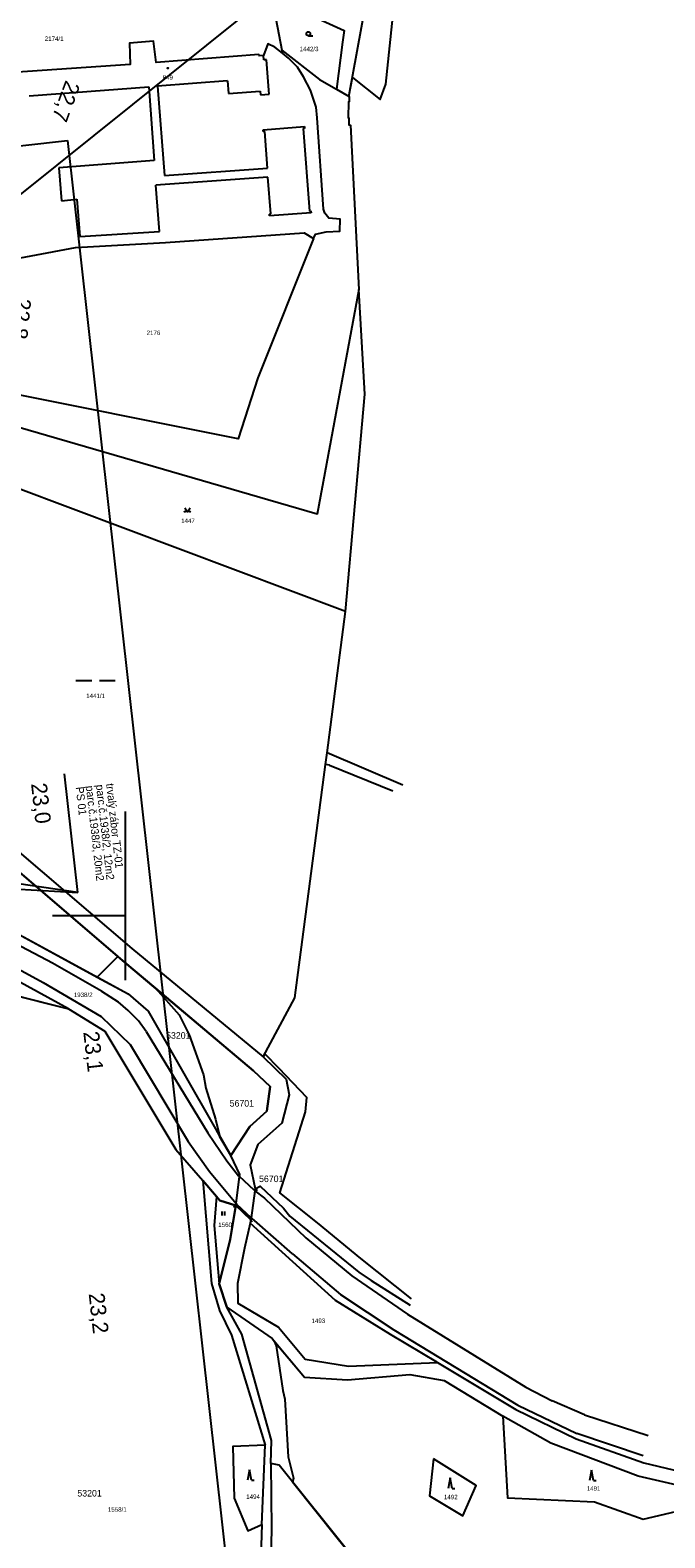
# Model space of a CAD drawing. Extents: x -794765 to -785424, y -1118958 to -1108731.
# Drawn here: x -792536 to -792294, y -1110737 to -1110162 of the extents above; entities that cross this region are included whole.
import ezdxf

# ---------------------------------------------------------------- set-up
doc = ezdxf.new("R2010")
doc.units = 0
for name, color, linetype in [('Level 66', 7, 'Continuous'), ('Level 71', 7, 'Continuous'), ('Level 73', 7, 'Continuous'), ('Level 75', 7, 'Continuous'), ('Level 76', 7, 'Continuous'), ('Level 77', 7, 'Continuous'), ('Level 79', 7, 'Continuous'), ('Level 81', 7, 'Continuous'), ('Vrstva 1', 7, 'Continuous')]:
    doc.layers.add(name, color=color, linetype=linetype)

msp = doc.modelspace()

# ---------------------------------------------------------------- linework, layer by layer
at = {"layer": 'Level 66'}
for p, q in [((-792430.2, -1110164.49), (-792428.45, -1110164.49)), ((-792518.82, -1110410.31), (-792512.82, -1110410.31)), ((-792509.82, -1110410.31), (-792503.82, -1110410.31)), ((-792463.05, -1110614.27), (-792463.05, -1110612.77)), ((-792462.05, -1110614.27), (-792462.05, -1110612.77)), ((-792452.64, -1110711.17), (-792453.39, -1110715.17)), ((-792451.89, -1110715.17), (-792452.64, -1110711.17)), ((-792451.89, -1110715.17), (-792450.89, -1110715.17)), ((-792376.14, -1110714.31), (-792376.89, -1110718.31)), ((-792375.39, -1110718.31), (-792376.14, -1110714.31)), ((-792322.18, -1110711.31), (-792322.93, -1110715.31)), ((-792321.43, -1110715.31), (-792322.18, -1110711.31)), ((-792375.39, -1110718.31), (-792374.39, -1110718.31)), ((-792321.43, -1110715.31), (-792320.43, -1110715.31))]:
    msp.add_line(p, q, dxfattribs=at)
msp.add_lwpolyline([(-792477.3, -1110344.46), (-792476.3, -1110345.96), (-792475.3, -1110344.46)], dxfattribs=at)
for centre, radius in [((-792430.2, -1110163.74), 0.75), ((-792477.3, -1110345.96), 0.1), ((-792475.3, -1110345.96), 0.1)]:
    msp.add_circle(centre, radius, dxfattribs=at)
at = {"layer": 'Level 71'}
for points in [[(-791938.08, -1109742.36), (-792598.01, -1110271.46), (-792786.15, -1110036.8), (-792126.22, -1109507.7)], [(-792522.06, -1110204.41), (-792422.02, -1111099.6), (-792720.93, -1111133), (-792820.96, -1110237.81)]]:
    msp.add_lwpolyline(points, close=True, dxfattribs=at)
at = {"layer": 'Level 75'}
for p, q in [((-792445.06, -1110144.98), (-792440.37, -1110170.05)), ((-792417.12, -1110166.95), (-792419.42, -1110184.88)), ((-792440.37, -1110170.05), (-792440.09, -1110171.09)), ((-792419.42, -1110184.88), (-792414.6, -1110187.62)), ((-792408.61, -1110301.1), (-792410.9, -1110261.26)), ((-792415.98, -1110384.02), (-792408.61, -1110301.1)), ((-792521.65, -1110535.49), (-792596.92, -1110494.31)), ((-792592.65, -1110517.65), (-792521.65, -1110535.49)), ((-792465.27, -1110607.03), (-792470.5, -1110600.97)), ((-792452.09, -1110615.87), (-792457.87, -1110610.45)), ((-792452.09, -1110615.87), (-792452.39, -1110617.19)), ((-792461.3, -1110649.15), (-792464.15, -1110640.29)), ((-792447.94, -1110732.08), (-792446.72, -1110701.75))]:
    msp.add_line(p, q, dxfattribs=at)
for points in [[(-792443.61, -1110144.37), (-792439.23, -1110152.21), (-792416.55, -1110162.51), (-792417.12, -1110166.95)], [(-792414.6, -1110187.62), (-792414.59, -1110187.07), (-792406.86, -1110144.6)], [(-792440.09, -1110171.09), (-792442.98, -1110168.82), (-792445.67, -1110167.64), (-792447.27, -1110171.97), (-792449, -1110172.1), (-792449.03, -1110171.7), (-792488.19, -1110174.66), (-792489.22, -1110166.57), (-792498.43, -1110167.35), (-792498.19, -1110175.42), (-792537.3, -1110178.08), (-792574.54, -1110180.58)], [(-792440.37, -1110170.05), (-792425.92, -1110181.18), (-792419.42, -1110184.88)], [(-792428.18, -1110241.75), (-792427.47, -1110240.1), (-792423.46, -1110239.3), (-792418.19, -1110239.06), (-792418.07, -1110234.46), (-792422.34, -1110233.99), (-792423.93, -1110232.15), (-792424.38, -1110230.66), (-792426.83, -1110195.76), (-792427.28, -1110191.69), (-792429.33, -1110185.29), (-792432.06, -1110180.14), (-792434.4, -1110176.53), (-792437.76, -1110173.1), (-792440.09, -1110171.09)], [(-792414.6, -1110187.62), (-792414.65, -1110189.75), (-792414.87, -1110189.75), (-792414.99, -1110195.8), (-792414.76, -1110195.8), (-792414.82, -1110198.52), (-792414.13, -1110198.54), (-792410.9, -1110261.26)], [(-792553.22, -1110251.37), (-792550.89, -1110251.22), (-792519, -1110245.23), (-792484.69, -1110243.32), (-792431.83, -1110239.64), (-792428.18, -1110241.75)], [(-792428.18, -1110241.75), (-792449.51, -1110294.97), (-792456.91, -1110318.15), (-792552.98, -1110299.01), (-792553.22, -1110251.37)], [(-792410.9, -1110261.26), (-792426.87, -1110346.94), (-792614.55, -1110292.36)], [(-792415.98, -1110384.02), (-792584, -1110320.97), (-792615.25, -1110309.12)], [(-792447.39, -1110553.73), (-792435.3, -1110531.31), (-792423.63, -1110442.31), (-792423.05, -1110437.93), (-792415.98, -1110384.02)], [(-792606.36, -1110410.71), (-792601.62, -1110412.42), (-792591.51, -1110432.33), (-792497.5, -1110512.53), (-792447.39, -1110553.73)], [(-792451.16, -1110559.06), (-792501.08, -1110517.07), (-792597.68, -1110434.36), (-792604.19, -1110416.91), (-792605.76, -1110415.98)], [(-792598.74, -1110476.89), (-792553.17, -1110500.22), (-792498.93, -1110529.8)], [(-792498.93, -1110529.8), (-792491.25, -1110536.35), (-792465.65, -1110581.23), (-792459.73, -1110591.35)], [(-792521.65, -1110535.49), (-792507.87, -1110543.93), (-792480.76, -1110589.07), (-792470.5, -1110600.97)], [(-792447.39, -1110553.73), (-792438.71, -1110562.34), (-792437.55, -1110568.22), (-792440.31, -1110579.1), (-792449.46, -1110587.15), (-792452.37, -1110594.9), (-792450.51, -1110604.12)], [(-792459.73, -1110591.35), (-792452.56, -1110580.33), (-792446.01, -1110574.48), (-792444.72, -1110565.04), (-792451.16, -1110559.06)], [(-792457.87, -1110610.45), (-792457.77, -1110609.65), (-792456.47, -1110599.39), (-792456.38, -1110598.66), (-792459.73, -1110591.35)], [(-792470.5, -1110600.97), (-792467.1, -1110640.21), (-792464.08, -1110650.53), (-792459.47, -1110659.82), (-792446.72, -1110701.75)], [(-792450.51, -1110604.12), (-792450.58, -1110604.83), (-792451.99, -1110615.15), (-792452.09, -1110615.87)], [(-792465.27, -1110607.03), (-792466.16, -1110618.04), (-792464.15, -1110640.29)], [(-792457.87, -1110610.45), (-792463.97, -1110608.54), (-792465.27, -1110607.03)], [(-792464.15, -1110640.29), (-792459.97, -1110623.35), (-792457.87, -1110610.45)], [(-792452.39, -1110617.19), (-792454.54, -1110626.71), (-792457.17, -1110640.21), (-792457.11, -1110647.64), (-792441.55, -1110656.8), (-792431.4, -1110669.05), (-792414.89, -1110671.67), (-792380.96, -1110670.26)], [(-792380.96, -1110670.26), (-792398.87, -1110659.62), (-792419.88, -1110646.64), (-792452.39, -1110617.19)], [(-792444.46, -1110708.81), (-792444.28, -1110700.08), (-792455.51, -1110659.49), (-792461.3, -1110649.15)], [(-792461.3, -1110649.15), (-792444.03, -1110661.2), (-792431.64, -1110675.87), (-792415.28, -1110676.9), (-792391.49, -1110674.84), (-792378.41, -1110677.18), (-792356.04, -1110690.76)], [(-792380.96, -1110670.26), (-792351.07, -1110688.19), (-792328.12, -1110699.37), (-792302.25, -1110708.57), (-792274.02, -1110715.25)], [(-792356.04, -1110690.76), (-792354.21, -1110721.83), (-792321.02, -1110723.41), (-792302.49, -1110730.01), (-792277.61, -1110724.23), (-792275.84, -1110720.29)], [(-792275.84, -1110720.29), (-792304.48, -1110713.59), (-792337.67, -1110701.08), (-792356.04, -1110690.76)], [(-792446.72, -1110701.75), (-792458.94, -1110702.34), (-792458.51, -1110721.96), (-792453.31, -1110734.41), (-792447.94, -1110732.08)], [(-792444.46, -1110708.81), (-792444.28, -1110733.69), (-792444.74, -1110756.56), (-792441.14, -1110771.81), (-792434.35, -1110788.26)], [(-792391.79, -1110747.98), (-792413.76, -1110743.86), (-792441.32, -1110709.44), (-792444.46, -1110708.81)], [(-792382.49, -1110707.02), (-792384.03, -1110721.16), (-792371.33, -1110728.71), (-792366.2, -1110717.23), (-792382.49, -1110707.02)], [(-792447.94, -1110732.08), (-792448.76, -1110756.25), (-792444.54, -1110773.51), (-792436.65, -1110789.31), (-792416.68, -1110839.64), (-792406.56, -1110864.78), (-792406.75, -1110878.48), (-792405.22, -1110884.89)]]:
    msp.add_lwpolyline(points, dxfattribs=at)
at = {"layer": 'Level 77'}
for p, q in [((-792447.15, -1110173.71), (-792447.27, -1110171.97)), ((-792446.2, -1110173.63), (-792447.15, -1110173.71)), ((-792445.3, -1110185.31), (-792446.2, -1110173.63)), ((-792536.61, -1110187.38), (-792491.07, -1110183.97)), ((-792491.07, -1110183.97), (-792489.04, -1110212.1)), ((-792461.08, -1110181.72), (-792487.75, -1110183.72)), ((-792487.75, -1110183.72), (-792485.07, -1110217.77)), ((-792461.08, -1110181.72), (-792460.6, -1110186.55)), ((-792460.6, -1110186.55), (-792448.55, -1110185.58)), ((-792448.55, -1110185.58), (-792448.43, -1110187.01)), ((-792445.19, -1110186.74), (-792445.3, -1110185.31)), ((-792448.43, -1110187.01), (-792445.19, -1110186.74)), ((-792447.44, -1110200.34), (-792431.67, -1110199.14)), ((-792447.38, -1110201.06), (-792447.44, -1110200.34)), ((-792446.84, -1110201.01), (-792447.38, -1110201.06)), ((-792445.81, -1110214.99), (-792446.84, -1110201.01)), ((-792431.62, -1110199.88), (-792432.17, -1110199.92)), ((-792432.17, -1110199.92), (-792429.8, -1110231.35)), ((-792431.67, -1110199.14), (-792431.62, -1110199.88)), ((-792489.04, -1110212.1), (-792525.33, -1110214.85)), ((-792525.33, -1110214.85), (-792524.39, -1110227.43)), ((-792485.07, -1110217.77), (-792445.81, -1110214.99)), ((-792445.64, -1110218.39), (-792488.37, -1110221.41)), ((-792444.53, -1110232.45), (-792445.64, -1110218.39)), ((-792486.96, -1110239.12), (-792488.37, -1110221.41)), ((-792524.39, -1110227.43), (-792518.43, -1110226.86)), ((-792518.43, -1110226.86), (-792517.34, -1110241.06)), ((-792445.05, -1110232.49), (-792444.53, -1110232.45)), ((-792429.15, -1110232.03), (-792444.99, -1110233.2)), ((-792429.8, -1110231.35), (-792429.2, -1110231.3)), ((-792429.2, -1110231.3), (-792429.15, -1110232.03)), ((-792444.99, -1110233.2), (-792445.05, -1110232.49)), ((-792517.34, -1110241.06), (-792486.96, -1110239.12)), ((-792394.13, -1110450.21), (-792423.05, -1110437.93)), ((-792422.09, -1110442.59), (-792423.63, -1110442.31)), ((-792422.09, -1110442.59), (-792398.04, -1110452.32)), ((-792527.76, -1110518.12), (-792555.17, -1110503.69)), ((-792559.11, -1110510.27), (-792531.29, -1110525.47)), ((-792509.04, -1110528.73), (-792527.76, -1110518.12)), ((-792531.29, -1110525.47), (-792509.24, -1110538.34)), ((-792509.04, -1110528.73), (-792502.75, -1110532.82)), ((-792498.97, -1110536.08), (-792502.75, -1110532.82)), ((-792494.92, -1110540.05), (-792498.97, -1110536.08)), ((-792509.24, -1110538.34), (-792498.14, -1110549.1)), ((-792492, -1110544.16), (-792494.92, -1110540.05)), ((-792492, -1110544.16), (-792468.54, -1110582.71)), ((-792498.14, -1110549.1), (-792476.08, -1110586)), ((-792468.54, -1110582.71), (-792461.27, -1110593.37)), ((-792476.08, -1110586), (-792467.95, -1110597.46)), ((-792461.27, -1110593.37), (-792456.79, -1110599.1)), ((-792467.95, -1110597.46), (-792457.77, -1110609.65)), ((-792456.8, -1110598.44), (-792456.47, -1110599.39)), ((-792456.79, -1110599.1), (-792456.47, -1110599.39)), ((-792450.92, -1110604.56), (-792456.47, -1110599.39)), ((-792450.92, -1110604.56), (-792450.58, -1110604.83)), ((-792449.64, -1110604.49), (-792450.58, -1110604.83)), ((-792450.58, -1110604.83), (-792446.94, -1110607.69)), ((-792458.74, -1110610.94), (-792457.87, -1110610.45)), ((-792457.46, -1110610.02), (-792457.77, -1110609.65)), ((-792451.99, -1110615.15), (-792457.46, -1110610.02)), ((-792446.94, -1110607.69), (-792431.17, -1110622.77)), ((-792451.62, -1110616.75), (-792452.09, -1110615.87)), ((-792451.68, -1110615.44), (-792451.99, -1110615.15)), ((-792450.69, -1110616.11), (-792451.68, -1110615.44)), ((-792436.19, -1110628.88), (-792450.69, -1110616.11)), ((-792431.17, -1110622.77), (-792413.66, -1110637.28)), ((-792436.19, -1110628.88), (-792417.89, -1110644.41)), ((-792413.66, -1110637.28), (-792392.35, -1110651.82)), ((-792417.89, -1110644.41), (-792397.54, -1110657.8)), ((-792392.35, -1110651.82), (-792347.23, -1110679.67)), ((-792397.54, -1110657.8), (-792350.35, -1110686.57)), ((-792347.23, -1110679.67), (-792337.26, -1110684.95)), ((-792324.89, -1110690.21), (-792337.26, -1110684.95)), ((-792350.35, -1110686.57), (-792327.82, -1110697.39)), ((-792324.89, -1110690.21), (-792300.64, -1110698.15)), ((-792302.49, -1110705.82), (-792327.82, -1110697.39))]:
    msp.add_line(p, q, dxfattribs=at)
at = {"layer": 'Level 79'}
msp.add_circle((-792483.76, -1110176.85), 0.175, dxfattribs=at)
at = {"layer": 'Level 81'}
for p in [(-792593.91, -1110437.59), (-792510.76, -1110523.35)]:
    msp.add_line(p, (-792502.91, -1110515.5), dxfattribs=at)
for points in [[(-792443.73, -1110152.09), (-792440.37, -1110170.05), (-792425.92, -1110181.18), (-792419.42, -1110184.88), (-792414.6, -1110187.62), (-792414.59, -1110187.07), (-792413.39, -1110180.47), (-792402.82, -1110188.85), (-792400.69, -1110182.93), (-792397.65, -1110153.74)], [(-792602.59, -1110443.51), (-792598.74, -1110476.89), (-792553.17, -1110500.22), (-792510.76, -1110523.35)], [(-792561.36, -1110798.02), (-792570.87, -1110718.09), (-792577.72, -1110673.66), (-792585.02, -1110604.07), (-792587.19, -1110562.1), (-792588.22, -1110544.64), (-792592.65, -1110517.65), (-792521.65, -1110535.49), (-792507.87, -1110543.93), (-792480.76, -1110589.07), (-792470.5, -1110600.97), (-792465.27, -1110607.03), (-792463.97, -1110608.54), (-792457.87, -1110610.45), (-792459.97, -1110623.35), (-792464.15, -1110640.29), (-792461.3, -1110649.15), (-792444.03, -1110661.2), (-792443.21, -1110662.17)], [(-792502.91, -1110515.5), (-792501.08, -1110517.07), (-792488.53, -1110527.63)], [(-792510.76, -1110523.35), (-792498.93, -1110529.8), (-792491.25, -1110536.35), (-792465.65, -1110581.23), (-792463.9, -1110584.22)], [(-792488.53, -1110527.63), (-792479.44, -1110537.7), (-792475.65, -1110545.33), (-792470.17, -1110560.59), (-792469.34, -1110565.67), (-792465.56, -1110577.54), (-792463.9, -1110584.22)], [(-792488.53, -1110527.63), (-792451.16, -1110559.06), (-792444.72, -1110565.04), (-792446.01, -1110574.48), (-792452.56, -1110580.33), (-792459.73, -1110591.35), (-792463.9, -1110584.22)], [(-792390.86, -1110646.07), (-792410.2, -1110630.67), (-792426.69, -1110617.06), (-792441.06, -1110605.58), (-792431.25, -1110574.72), (-792430.81, -1110569.22), (-792441.37, -1110558.17), (-792446.83, -1110552.68), (-792447.39, -1110553.73), (-792438.71, -1110562.34), (-792437.55, -1110568.22), (-792440.31, -1110579.1), (-792449.46, -1110587.15), (-792452.37, -1110594.9), (-792450.51, -1110604.12), (-792448.52, -1110603.09), (-792439.7, -1110611.52), (-792437.22, -1110614.47), (-792411, -1110635.8), (-792406.28, -1110639.04), (-792391.37, -1110648.5)], [(-792443.21, -1110662.17), (-792442.46, -1110663.98), (-792439.96, -1110680.92), (-792439.12, -1110684.3), (-792437.9, -1110706.32), (-792435.81, -1110714.37), (-792436.22, -1110715.81)], [(-792443.21, -1110662.17), (-792431.64, -1110675.87), (-792415.28, -1110676.9), (-792391.49, -1110674.84), (-792378.41, -1110677.18)], [(-792436.22, -1110715.81), (-792441.32, -1110709.44), (-792444.46, -1110708.81), (-792444.28, -1110733.69), (-792444.74, -1110756.56), (-792441.14, -1110771.81), (-792434.35, -1110788.26), (-792428.3, -1110790.94)], [(-792436.22, -1110715.81), (-792419.19, -1110737.08), (-792413.76, -1110743.86), (-792391.79, -1110747.98), (-792395.24, -1110764.21), (-792396.23, -1110768.85), (-792396.51, -1110770.15), (-792410.01, -1110783.55), (-792414.13, -1110788.4), (-792419.56, -1110794.81), (-792428.3, -1110790.94)]]:
    msp.add_lwpolyline(points, dxfattribs=at)
msp.add_lwpolyline([(-792453.31, -1110734.41), (-792447.94, -1110732.08), (-792446.72, -1110701.75), (-792458.94, -1110702.34), (-792458.51, -1110721.96)], close=True, dxfattribs=at)
at = {"layer": 'Vrstva 1'}
for p, q in [((-792518.1, -1110491.09), (-792523.15, -1110445.88)), ((-792500, -1110460.21), (-792500, -1110500)), ((-792518.1, -1110491.09), (-792596.16, -1110479.83)), ((-792607.87, -1110486.02), (-792518.1, -1110491.09)), ((-792500, -1110500), (-792527.79, -1110500)), ((-792500, -1110500), (-792500, -1110524.52))]:
    msp.add_line(p, q, dxfattribs=at)

# ---------------------------------------------------------------- texts
at = {"layer": 'Level 73'}
for s, rotation, p in [('22,7', 249.6626, (-792522.71, -1110181.2)), ('22,8', 264.25328, (-792541.84, -1110264.35)), ('23,0', 276.41788, (-792535.96, -1110449.66)), ('23,1', 276.43628, (-792516.03, -1110544.33)), ('23,2', 276.38669, (-792513.99, -1110644.07))]:
    msp.add_text(s, height=6, rotation=rotation, dxfattribs=at).set_placement(p)
at = {"layer": 'Level 76'}
for s, p in [('2174/1', (-792530.73, -1110166.48)), ('1442/3', (-792433.51, -1110170.39)), ('849', (-792485.77, -1110181.27)), ('2176', (-792491.88, -1110278.6)), ('1447', (-792478.73, -1110350.29)), ('1441/1', (-792514.92, -1110416.99)), ('1938/2', (-792519.66, -1110530.97)), ('1560', (-792464.55, -1110618.63)), ('1493', (-792428.99, -1110655.23)), ('1494', (-792453.89, -1110722.3)), ('1492', (-792378.5, -1110722.42)), ('1491', (-792324.03, -1110719.16)), ('1558/1', (-792506.65, -1110727.16))]:
    msp.add_text(s, height=1.7, dxfattribs=at).set_placement(p)
at = {"layer": 'Level 81'}
for s, p in [('53201', (-792484.45, -1110546.87)), ('56701', (-792460.21, -1110572.74)), ('56701', (-792449, -1110601.52)), ('53201', (-792518.29, -1110721.39))]:
    msp.add_text(s, height=2.5, dxfattribs=at).set_placement(p)
at = {"layer": 'Vrstva 1'}
for s, p in [('parc.č.1938/3, 20m2', (-792515.06, -1110450.54)), ('parc.č.1938/2, 12m2', (-792511.2, -1110450.11)), ('trvalý zábor TZ-01', (-792507.35, -1110449.68)), ('PS 01', (-792518.92, -1110450.97))]:
    msp.add_text(s, height=3, rotation=276.37628, dxfattribs=at).set_placement(p)

doc.saveas('drawing.dxf')
